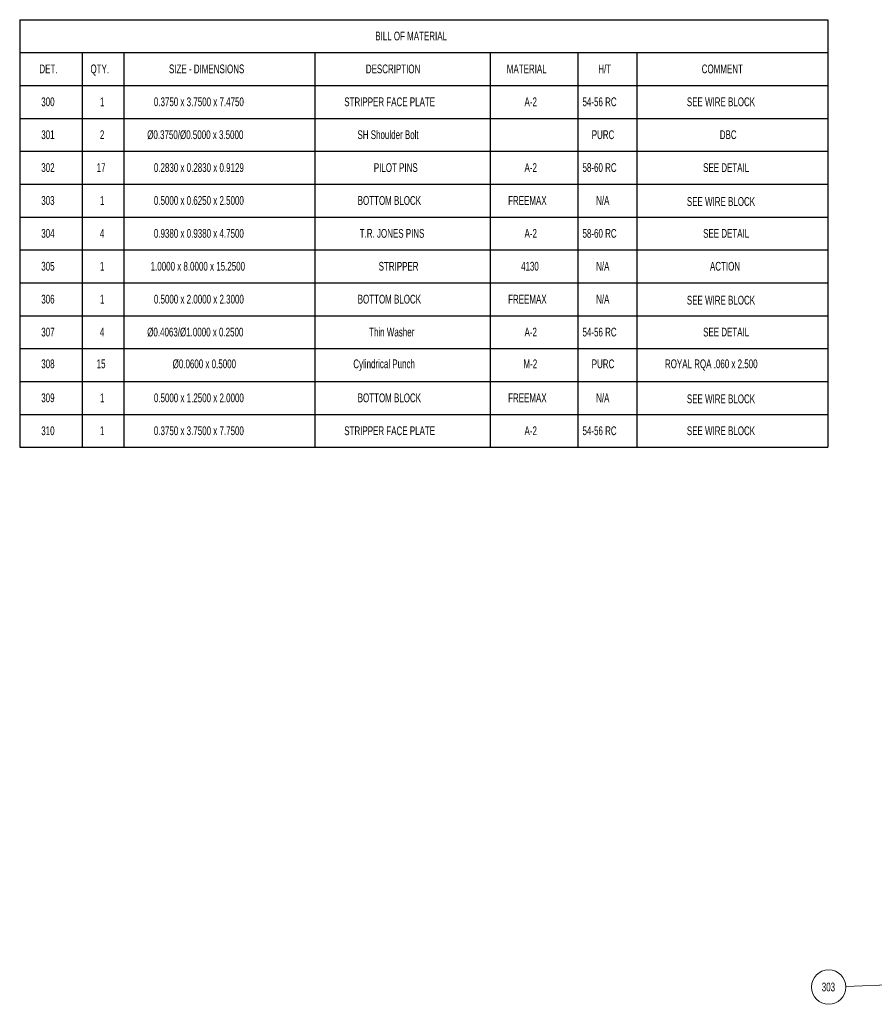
# Model space of a CAD drawing. Header units: inches. Extents: x 1802 to 2468, y -253 to -72.
# Tile 510 of 570: x 2299 to 2308, y -96 to -84. Entities that reach past the tile are written whole.
import ezdxf

# ---------------------------------------------------------------- set-up
doc = ezdxf.new("R2010")
doc.units = ezdxf.units.IN
doc.header["$LTSCALE"] = 0.5
doc.header["$MEASUREMENT"] = 0
doc.layers.add('SID-M-D', color=42, linetype='Continuous')
doc.layers.add('SID-M-S', color=105, linetype='Continuous')
doc.styles.add('SLDTEXTSTYLE0', font='TXT', dxfattribs={"width": 0.595745})

msp = doc.modelspace()

# ---------------------------------------------------------------- linework, layer by layer
at = {"layer": 'SID-M-D'}
for p, q in [((2298.56744, -84.29133), (2298.56744, -84.66633)), ((2298.56744, -84.29133), (2299.28173, -84.29133)), ((2299.28173, -84.29133), (2299.75703, -84.29133)), ((2299.75703, -84.29133), (2301.93418, -84.29133)), ((2301.93418, -84.29133), (2303.93418, -84.29133)), ((2303.93418, -84.29133), (2304.93418, -84.29133)), ((2304.93418, -84.29133), (2305.60641, -84.29133)), ((2305.60641, -84.29133), (2307.78356, -84.29133)), ((2307.78356, -84.29133), (2307.78356, -84.66633)), ((2298.56744, -84.66633), (2298.56744, -85.04133)), ((2298.56744, -84.66633), (2299.28173, -84.66633)), ((2299.28173, -84.66633), (2299.28173, -85.04133)), ((2299.28173, -84.66633), (2299.75703, -84.66633)), ((2299.75703, -84.66633), (2299.75703, -85.04133)), ((2299.75703, -84.66633), (2301.93418, -84.66633)), ((2301.93418, -84.66633), (2301.93418, -85.04133)), ((2301.93418, -84.66633), (2303.93418, -84.66633)), ((2303.93418, -84.66633), (2303.93418, -85.04133)), ((2303.93418, -84.66633), (2304.93418, -84.66633)), ((2304.93418, -84.66633), (2304.93418, -85.04133)), ((2304.93418, -84.66633), (2305.60641, -84.66633)), ((2305.60641, -84.66633), (2305.60641, -85.04133)), ((2305.60641, -84.66633), (2307.78356, -84.66633)), ((2307.78356, -84.66633), (2307.78356, -85.04133)), ((2298.56744, -85.04133), (2299.28173, -85.04133)), ((2298.56744, -85.04133), (2298.56744, -85.41633)), ((2299.28173, -85.04133), (2299.75703, -85.04133)), ((2299.28173, -85.04133), (2299.28173, -85.41633)), ((2299.75703, -85.04133), (2301.93418, -85.04133)), ((2299.75703, -85.04133), (2299.75703, -85.41633)), ((2301.93418, -85.04133), (2303.93418, -85.04133)), ((2301.93418, -85.04133), (2301.93418, -85.41633)), ((2303.93418, -85.04133), (2304.93418, -85.04133)), ((2303.93418, -85.04133), (2303.93418, -85.41633)), ((2304.93418, -85.04133), (2305.60641, -85.04133)), ((2304.93418, -85.04133), (2304.93418, -85.41633)), ((2305.60641, -85.04133), (2307.78356, -85.04133)), ((2305.60641, -85.04133), (2305.60641, -85.41633)), ((2307.78356, -85.04133), (2307.78356, -85.41633)), ((2298.56744, -85.41633), (2298.56744, -85.79133)), ((2298.56744, -85.41633), (2299.28173, -85.41633)), ((2299.28173, -85.41633), (2299.28173, -85.79133)), ((2299.28173, -85.41633), (2299.75703, -85.41633)), ((2299.75703, -85.41633), (2299.75703, -85.79133)), ((2299.75703, -85.41633), (2301.93418, -85.41633)), ((2301.93418, -85.41633), (2301.93418, -85.79133)), ((2301.93418, -85.41633), (2303.93418, -85.41633)), ((2303.93418, -85.41633), (2303.93418, -85.79133)), ((2303.93418, -85.41633), (2304.93418, -85.41633)), ((2304.93418, -85.41633), (2304.93418, -85.79133)), ((2304.93418, -85.41633), (2305.60641, -85.41633)), ((2305.60641, -85.41633), (2305.60641, -85.79133)), ((2305.60641, -85.41633), (2307.78356, -85.41633)), ((2307.78356, -85.41633), (2307.78356, -85.79133)), ((2298.56744, -85.79133), (2298.56744, -86.16633)), ((2298.56744, -85.79133), (2299.28173, -85.79133)), ((2299.28173, -85.79133), (2299.28173, -86.16633)), ((2299.28173, -85.79133), (2299.75703, -85.79133)), ((2299.75703, -85.79133), (2299.75703, -86.16633)), ((2299.75703, -85.79133), (2301.93418, -85.79133)), ((2301.93418, -85.79133), (2301.93418, -86.16633)), ((2301.93418, -85.79133), (2303.93418, -85.79133)), ((2303.93418, -85.79133), (2303.93418, -86.16633)), ((2303.93418, -85.79133), (2304.93418, -85.79133)), ((2304.93418, -85.79133), (2304.93418, -86.16633)), ((2304.93418, -85.79133), (2305.60641, -85.79133)), ((2305.60641, -85.79133), (2305.60641, -86.16633)), ((2305.60641, -85.79133), (2307.78356, -85.79133)), ((2307.78356, -85.79133), (2307.78356, -86.16633)), ((2298.56744, -86.16633), (2298.56744, -86.54133)), ((2298.56744, -86.16633), (2299.28173, -86.16633)), ((2299.28173, -86.16633), (2299.28173, -86.54133)), ((2299.28173, -86.16633), (2299.75703, -86.16633)), ((2299.75703, -86.16633), (2299.75703, -86.54133)), ((2299.75703, -86.16633), (2301.93418, -86.16633)), ((2301.93418, -86.16633), (2301.93418, -86.54133)), ((2301.93418, -86.16633), (2303.93418, -86.16633)), ((2303.93418, -86.16633), (2303.93418, -86.54133)), ((2303.93418, -86.16633), (2304.93418, -86.16633)), ((2304.93418, -86.16633), (2304.93418, -86.54133)), ((2304.93418, -86.16633), (2305.60641, -86.16633)), ((2305.60641, -86.16633), (2305.60641, -86.54133)), ((2305.60641, -86.16633), (2307.78356, -86.16633)), ((2307.78356, -86.16633), (2307.78356, -86.54133)), ((2298.56744, -86.54133), (2298.56744, -86.91633)), ((2298.56744, -86.54133), (2299.28173, -86.54133)), ((2299.28173, -86.54133), (2299.28173, -86.91633)), ((2299.28173, -86.54133), (2299.75703, -86.54133)), ((2299.75703, -86.54133), (2299.75703, -86.91633)), ((2299.75703, -86.54133), (2301.93418, -86.54133)), ((2301.93418, -86.54133), (2301.93418, -86.91633)), ((2301.93418, -86.54133), (2303.93418, -86.54133)), ((2303.93418, -86.54133), (2303.93418, -86.91633)), ((2303.93418, -86.54133), (2304.93418, -86.54133)), ((2304.93418, -86.54133), (2304.93418, -86.91633)), ((2304.93418, -86.54133), (2305.60641, -86.54133)), ((2305.60641, -86.54133), (2305.60641, -86.91633)), ((2305.60641, -86.54133), (2307.78356, -86.54133)), ((2307.78356, -86.54133), (2307.78356, -86.91633)), ((2298.56744, -86.91633), (2298.56744, -87.29133)), ((2298.56744, -86.91633), (2299.28173, -86.91633)), ((2299.28173, -86.91633), (2299.28173, -87.29133)), ((2299.28173, -86.91633), (2299.75703, -86.91633)), ((2299.75703, -86.91633), (2299.75703, -87.29133)), ((2299.75703, -86.91633), (2301.93418, -86.91633)), ((2301.93418, -86.91633), (2301.93418, -87.29133)), ((2301.93418, -86.91633), (2303.93418, -86.91633)), ((2303.93418, -86.91633), (2303.93418, -87.29133)), ((2303.93418, -86.91633), (2304.93418, -86.91633)), ((2304.93418, -86.91633), (2304.93418, -87.29133)), ((2304.93418, -86.91633), (2305.60641, -86.91633)), ((2305.60641, -86.91633), (2305.60641, -87.29133)), ((2305.60641, -86.91633), (2307.78356, -86.91633)), ((2307.78356, -86.91633), (2307.78356, -87.29133)), ((2298.56744, -87.29133), (2298.56744, -87.66633)), ((2298.56744, -87.29133), (2299.28173, -87.29133)), ((2299.28173, -87.29133), (2299.28173, -87.66633)), ((2299.28173, -87.29133), (2299.75703, -87.29133)), ((2299.75703, -87.29133), (2299.75703, -87.66633)), ((2299.75703, -87.29133), (2301.93418, -87.29133)), ((2301.93418, -87.29133), (2301.93418, -87.66633)), ((2301.93418, -87.29133), (2303.93418, -87.29133)), ((2303.93418, -87.29133), (2303.93418, -87.66633)), ((2303.93418, -87.29133), (2304.93418, -87.29133)), ((2304.93418, -87.29133), (2304.93418, -87.66633)), ((2304.93418, -87.29133), (2305.60641, -87.29133)), ((2305.60641, -87.29133), (2305.60641, -87.66633)), ((2305.60641, -87.29133), (2307.78356, -87.29133)), ((2307.78356, -87.29133), (2307.78356, -87.66633)), ((2298.56744, -87.66633), (2298.56744, -88.04133)), ((2298.56744, -87.66633), (2299.28173, -87.66633)), ((2299.28173, -87.66633), (2299.28173, -88.04133)), ((2299.28173, -87.66633), (2299.75703, -87.66633)), ((2299.75703, -87.66633), (2299.75703, -88.04133)), ((2299.75703, -87.66633), (2301.93418, -87.66633)), ((2301.93418, -87.66633), (2301.93418, -88.04133)), ((2301.93418, -87.66633), (2303.93418, -87.66633)), ((2303.93418, -87.66633), (2303.93418, -88.04133)), ((2303.93418, -87.66633), (2304.93418, -87.66633)), ((2304.93418, -87.66633), (2304.93418, -88.04133)), ((2304.93418, -87.66633), (2305.60641, -87.66633)), ((2305.60641, -87.66633), (2305.60641, -88.04133)), ((2305.60641, -87.66633), (2307.78356, -87.66633)), ((2307.78356, -87.66633), (2307.78356, -88.04133)), ((2298.56744, -88.04133), (2298.56744, -88.41633)), ((2298.56744, -88.04133), (2299.28173, -88.04133)), ((2299.28173, -88.04133), (2299.28173, -88.41633)), ((2299.28173, -88.04133), (2299.75703, -88.04133)), ((2299.75703, -88.04133), (2299.75703, -88.41633)), ((2299.75703, -88.04133), (2301.93418, -88.04133)), ((2301.93418, -88.04133), (2301.93418, -88.41633)), ((2301.93418, -88.04133), (2303.93418, -88.04133)), ((2303.93418, -88.04133), (2303.93418, -88.41633)), ((2303.93418, -88.04133), (2304.93418, -88.04133)), ((2304.93418, -88.04133), (2304.93418, -88.41633)), ((2304.93418, -88.04133), (2305.60641, -88.04133)), ((2305.60641, -88.04133), (2305.60641, -88.41633)), ((2305.60641, -88.04133), (2307.78356, -88.04133)), ((2307.78356, -88.04133), (2307.78356, -88.41633)), ((2298.56744, -88.41633), (2298.56744, -88.79133)), ((2298.56744, -88.41633), (2299.28173, -88.41633)), ((2299.28173, -88.41633), (2299.28173, -88.79133)), ((2299.28173, -88.41633), (2299.75703, -88.41633)), ((2299.75703, -88.41633), (2299.75703, -88.79133)), ((2299.75703, -88.41633), (2301.93418, -88.41633)), ((2301.93418, -88.41633), (2301.93418, -88.79133)), ((2301.93418, -88.41633), (2303.93418, -88.41633)), ((2303.93418, -88.41633), (2303.93418, -88.79133)), ((2303.93418, -88.41633), (2304.93418, -88.41633)), ((2304.93418, -88.41633), (2304.93418, -88.79133)), ((2304.93418, -88.41633), (2305.60641, -88.41633)), ((2305.60641, -88.41633), (2305.60641, -88.79133)), ((2305.60641, -88.41633), (2307.78356, -88.41633)), ((2307.78356, -88.41633), (2307.78356, -88.79133)), ((2298.56744, -88.79133), (2298.56744, -89.16633)), ((2298.56744, -88.79133), (2299.28173, -88.79133)), ((2299.28173, -88.79133), (2299.28173, -89.16633)), ((2299.28173, -88.79133), (2299.75703, -88.79133)), ((2299.75703, -88.79133), (2299.75703, -89.16633)), ((2299.75703, -88.79133), (2301.93418, -88.79133)), ((2301.93418, -88.79133), (2301.93418, -89.16633)), ((2301.93418, -88.79133), (2303.93418, -88.79133)), ((2303.93418, -88.79133), (2303.93418, -89.16633)), ((2303.93418, -88.79133), (2304.93418, -88.79133)), ((2304.93418, -88.79133), (2304.93418, -89.16633)), ((2304.93418, -88.79133), (2305.60641, -88.79133)), ((2305.60641, -88.79133), (2305.60641, -89.16633)), ((2305.60641, -88.79133), (2307.78356, -88.79133)), ((2307.78356, -88.79133), (2307.78356, -89.16633)), ((2298.56744, -89.16633), (2299.28173, -89.16633)), ((2299.28173, -89.16633), (2299.75703, -89.16633)), ((2299.75703, -89.16633), (2301.93418, -89.16633)), ((2301.93418, -89.16633), (2303.93418, -89.16633)), ((2303.93418, -89.16633), (2304.93418, -89.16633)), ((2304.93418, -89.16633), (2305.60641, -89.16633)), ((2305.60641, -89.16633), (2307.78356, -89.16633))]:
    msp.add_line(p, q, dxfattribs=at)
at = {"layer": 'SID-M-S', "linetype": 'Continuous', "lineweight": 0}
msp.add_line((2313.02676, -95.11644), (2307.99157, -95.31181), dxfattribs=at)
msp.add_circle((2307.79502, -95.31943), 0.1967, dxfattribs=at)

# ---------------------------------------------------------------- texts
at = {"layer": 'SID-M-D', "char_height": 0.1, "attachment_point": 1, "style": 'SLDTEXTSTYLE0'}
for s, insert in [('BILL OF MATERIAL', (2302.62314, -84.42736)), ('DET.', (2298.79237, -84.80236)), ('QTY.', (2299.37501, -84.80236)), ('SIZE - DIMENSIONS', (2300.27081, -84.80236)), ('DESCRIPTION', (2302.51577, -84.80236)), ('MATERIAL', (2304.12383, -84.80236)), ('H/T', (2305.16717, -84.80236)), ('COMMENT', (2306.34693, -84.80236)), ('300', (2298.81375, -85.17736)), ('1', (2299.48244, -85.17736)), ('0.3750 x 3.7500 x 7.4750', (2300.0981, -85.17736)), ('STRIPPER FACE PLATE', (2302.26973, -85.17736)), ('A-2', (2304.32577, -85.17736)), ('{54-56 RC}', (2304.98724, -85.17736)), ('SEE WIRE BLOCK', (2306.17748, -85.17736)), ('301', (2298.81375, -85.55236)), ('2', (2299.48244, -85.55236)), ('Ø0.3750/Ø0.5000 x 3.5000', (2300.0222, -85.55236)), ('SH Shoulder Bolt', (2302.42015, -85.55236)), ('PURC', (2305.09252, -85.55236)), ('DBC', (2306.55297, -85.55236)), ('302', (2298.81375, -85.92736)), ('17', (2299.44549, -85.92736)), ('0.2830 x 0.2830 x 0.9129', (2300.0981, -85.92736)), ('PILOT PINS', (2302.60709, -85.92736)), ('A-2', (2304.32577, -85.92736)), ('58-60 RC', (2304.98724, -85.92736)), ('SEE DETAIL', (2306.3629, -85.92736)), ('303', (2298.81375, -86.30236)), ('1', (2299.48244, -86.30236)), ('0.5000 x 0.6250 x 2.5000', (2300.0981, -86.30236)), ('BOTTOM BLOCK', (2302.42306, -86.30236)), ('FREEMAX', (2304.13869, -86.30236)), ('N/A', (2305.14252, -86.30236)), ('SEE WIRE BLOCK', (2306.17748, -86.31354)), ('304', (2298.81375, -86.67736)), ('4', (2299.48244, -86.67736)), ('0.9380 x 0.9380 x 4.7500', (2300.0981, -86.67736)), ('T.R. JONES PINS', (2302.44605, -86.67736)), ('A-2', (2304.32577, -86.67736)), ('58-60 RC', (2304.98724, -86.67736)), ('SEE DETAIL', (2306.3629, -86.67736)), ('305', (2298.81375, -87.05236)), ('1', (2299.48244, -87.05236)), ('1.0000 x 8.0000 x 15.2500', (2300.06116, -87.05236)), ('STRIPPER', (2302.66188, -87.05236)), ('4130', (2304.2864, -87.05236)), ('N/A', (2305.14252, -87.05236)), ('ACTION', (2306.44082, -87.05236)), ('306', (2298.81375, -87.42736)), ('1', (2299.48244, -87.42736)), ('0.5000 x 2.0000 x 2.3000', (2300.0981, -87.42736)), ('BOTTOM BLOCK', (2302.42306, -87.42736)), ('FREEMAX', (2304.13869, -87.42736)), ('N/A', (2305.14252, -87.42736)), ('SEE WIRE BLOCK', (2306.17748, -87.43854)), ('307', (2298.81375, -87.80236)), ('4', (2299.48244, -87.80236)), ('Ø0.4063/Ø1.0000 x 0.2500', (2300.0222, -87.80236)), ('Thin Washer', (2302.5532, -87.80236)), ('A-2', (2304.32577, -87.80236)), ('54-56 RC', (2304.98724, -87.80236)), ('SEE DETAIL', (2306.3629, -87.80236)), ('308', (2298.81375, -88.16458)), ('15', (2299.44549, -88.16458)), ('Ø0.0600 x 0.5000', (2300.31241, -88.16458)), ('Cylindrical Punch', (2302.373, -88.16458)), ('M-2', (2304.31383, -88.16458)), ('PURC', (2305.09252, -88.16458)), ('ROYAL RQA .060 x 2.500', (2305.92776, -88.16458)), ('309', (2298.81375, -88.55236)), ('1', (2299.48244, -88.55236)), ('0.5000 x 1.2500 x 2.0000', (2300.0981, -88.55236)), ('BOTTOM BLOCK', (2302.42306, -88.55236)), ('FREEMAX', (2304.13869, -88.55236)), ('N/A', (2305.14252, -88.55236)), ('SEE WIRE BLOCK', (2306.17748, -88.56354)), ('310', (2298.81375, -88.92736)), ('1', (2299.48244, -88.92736)), ('0.3750 x 3.7500 x 7.7500', (2300.0981, -88.92736)), ('STRIPPER FACE PLATE', (2302.26973, -88.92736)), ('A-2', (2304.32577, -88.92736)), ('{54-56 RC}', (2304.98724, -88.92736)), ('SEE WIRE BLOCK', (2306.17748, -88.92736))]:
    msp.add_mtext(s, dxfattribs=dict(at, insert=insert))
at = {"layer": 'SID-M-S', "linetype": 'Continuous', "lineweight": 0, "insert": (2307.792, -95.26888), "char_height": 0.1, "attachment_point": 2, "style": 'SLDTEXTSTYLE0'}
msp.add_mtext('303', dxfattribs=at)

doc.saveas('drawing.dxf')
